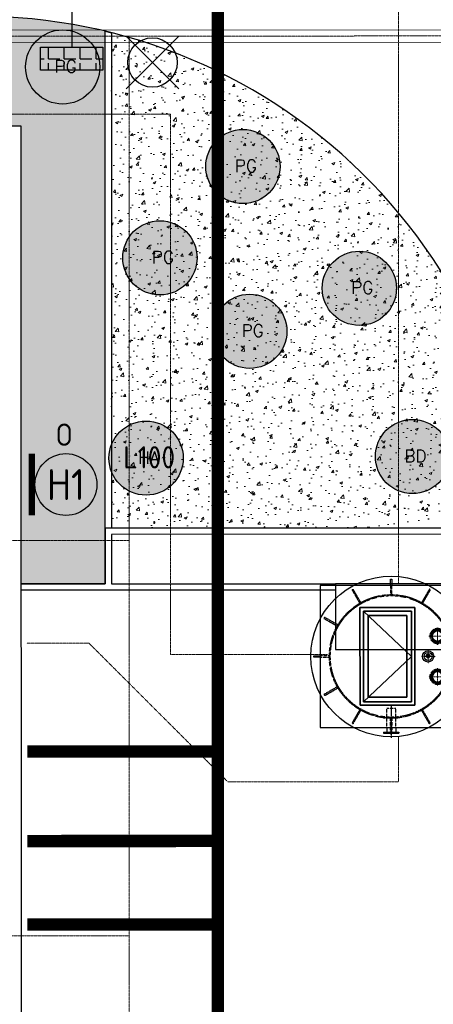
# Model space of a CAD drawing. Header units: metres. Extents: x -270273 to 328371, y -146885 to 591473.
# Tile 259 of 473: x -153626 to -146941, y 408550 to 424484. Entities that reach past the tile are written whole.
import ezdxf
from ezdxf.enums import TextEntityAlignment as Align
from ezdxf.lldxf.tags import DXFTag

# ---------------------------------------------------------------- set-up
doc = ezdxf.new("R2010")
doc.units = ezdxf.units.M
doc.header["$PDMODE"] = 1
for name, pattern in [('CENTER2', [1.125, 0.75, -0.125, 0.125, -0.125]), ('DASHED', [19.05, 12.7, -6.35]), ('HIDDEN', [0.375, 0.25, -0.125]), ('RI-AWZI_TERREINRIOLERING', [19.8, 6, -1.8, 2.4, -1.8, 1.8, -1.8, 2.4, -1.8]), ('Tauw_Center2', [6.499, 4, -0.833, 0.833, -0.833]), ('Tauw_HIDDEN3', [2.8, 2, -0.8])]:
    doc.linetypes.add(name, pattern=pattern)
doc.layers.get('0').update_dxf_attribs({"color": 151})
for name, color, linetype, lineweight in [('B-CO-BC-BETONVORM-G', 50, 'Continuous', 18), ('B-XX-RI-AWZI_TERREINRIOLERING-G', 211, 'RI-AWZI_TERREINRIOLERING', 18), ('B-XX-VH-VERHARDING-V', 253, 'Continuous', 18), ('HARTLIJN', 7, 'CENTER2', 18), ('STREEP', 7, 'HIDDEN', 50)]:
    doc.layers.add(name, color=color, linetype=linetype, lineweight=lineweight)
for name, color, linetype in [('B-ME-IE-VERLICHTING-G', 253, 'Continuous'), ('B-XX-GR-SIERPLANTEN-G', 210, 'Continuous'), ('B-XX-OG-BEBOUWING-G', 1, 'Continuous'), ('B-XX-RI-AWZI_BEDRIJFSWATER-G_HDSR', 150, 'HDSR_Bedrijfswater'), ('B-XX-VH-KANTVERHARDING-G', 253, 'Continuous'), ('ME_N_A_EB00----betonplaat~-_-----', 135, 'Continuous'), ('ME_N_A_EB00----kunstof-put~-_-----', 135, 'Continuous'), ('ME_N_A_EL990---L__PE-FM125_pn10~W_-----', 135, 'Continuous'), ('ME_N_D_EL995---A__GY-draaipot~-_-----', 135, 'Continuous'), ('ME_N_D_EL995---A__GY-straatpot~-_-----', 135, 'Continuous'), ('ME_N_H_EB00----kunstof-put~-_-----', 135, 'Tauw_HIDDEN3'), ('ME_N_H_EL990---L__PE-FM125_pn10~-_-----', 135, 'Tauw_HIDDEN3'), ('ME_N_N_-L990---L__PE-FM125_pn10~C_-----', 135, 'Tauw_Center2'), ('ZU_N_A_EB00---hALU_LUIK1om~-_-----', 7, 'Continuous'), ('ZU_N_A_EB00---hALU_LUIK_DUN~-_-----', 7, 'Continuous'), ('ZU_N_H_EB00--E-BETON~-_-----', 7, 'Tauw_HIDDEN3')]:
    doc.layers.add(name, color=color, linetype=linetype)
doc.layers.add('B-XX-KL-ELEKTRA-G_HDSR', color=190, linetype='HDSR_Elektra', transparency=0.5)
doc.styles.add('100 ROMANS 2 MM KONINGSSTAL', font='romans.shx', dxfattribs={"height": 0.2})
doc.styles.add('BURO-018', font='Isocp.shx', dxfattribs={"height": 360})
doc.styles.add('BURO-025', font='Isocp.shx', dxfattribs={"height": 500})
doc.styles.get("Standard").update_dxf_attribs({"font": 'iv-font.shx'})
tags = doc.linetypes.add('HDSR_Bedrijfswater', pattern='A,25,-2,["BW",Standard,S=1.5,R=0,X=0,Y=-0.75],-5', length=32).pattern_tags.tags
tags[6] = DXFTag(74, 10)
tags = doc.linetypes.add('HDSR_Elektra', pattern='A,25,-2,["E",Standard,S=1.5,R=0,X=0,Y=-0.75],-4', length=31).pattern_tags.tags
tags[6] = DXFTag(74, 10)
pattern_1 = [(50.0124, (-169787.06, 422764.22), (455.47, -39.749), [47.625, -523.875]), (355.0124, (-169787.06, 422764.22), (-88.21, 477.6226), [38.1, -419.1]), (100.4634, (-169749.1, 422760.9), (367.262, 437.871), [40.475, -445.225]), (46.1966, (-169787.1, 422891.2), (677.72, -104.959), [71.437, -785.812]), (96.648, (-169730.6, 422882.5), (593.377, 618.692), [60.712, -667.837]), (351.1964, (-169787.1, 422891.2), (593.378, 618.691), [57.15, -628.65]), (21.0124, (-169723.58, 422859.5), (379.0925, -255.582), [47.625, -523.875]), (326.0124, (-169723.6, 422859.5), (154.4055, 460.503), [38.1, -419.1]), (71.4638, (-169692, 422838.2), (533.497, 204.9225), [40.475, -445.225]), (37.5124, (-169787.06, 422764.22), (7.6758, 211.3893), [0, -414.02, 0, -425.45, 0, -420.6875]), (7.5124, (-169787.06, 422764.22), (166.995, 250.4875), [0, -242.57, 0, -404.495, 0, -160.3375]), (327.5124, (-169928.66, 422764.2), (338.9796, -14.2486), [0, -158.75, 0, -495.3, 0, -657.225]), (317.5124, (-169992.16, 422764.18), (370.3092, 63.6463), [0, -206.375, 0, -328.93, 0, -466.725])]

# ---------------------------------------------------------------- blocks, each defined once
blk = doc.blocks.new('SPT')
for radius in [95, 83]:
    blk.add_circle((0, 0), radius)
blk.add_point((0, 0))
at = {"layer": 'HARTLIJN'}
for p, q in [((-140, 0), (140, 0)), ((0, 140), (0, -140))]:
    blk.add_line(p, q, dxfattribs=at)
at = {"layer": 'STREEP'}
blk.add_circle((0, 0), 115, dxfattribs=at)
blk = doc.blocks.new('TBT')
for p, q in [((-35, 0), (-24, 5)), ((-10, -26), (-10, 16)), ((-10, 16), (10, 16)), ((10, 16), (10, -26)), ((35, 0), (24, 5)), ((10, -26), (-10, -26))]:
    blk.add_line(p, q)
for radius in [91, 65]:
    blk.add_circle((0, 0), radius)
for radius, start, end in [(35, 180, 0), (25, 11.5997, 168.4003)]:
    blk.add_arc((0, 0), radius, start, end)
blk.add_point((0, 0))
blk.add_trace([(10, 6), (-10, 6), (10, -6), (-10, -6)])
at = {"layer": 'HARTLIJN'}
for p, q in [((-115, 0), (115, 0)), ((0, 115), (0, -115))]:
    blk.add_line(p, q, dxfattribs=at)
blk = doc.blocks.new('A$C4BD66D47')
at = {"layer": 'ME_N_A_EB00----betonplaat~-_-----'}
for points in [[(-1150, -1160), (1150, -1160), (1150, 1140), (-1150, 1140)], [(-250, -670), (375, -670), (375, 650), (-250, 650)]]:
    blk.add_lwpolyline(points, close=True, dxfattribs=at)
at = {"layer": 'ME_N_A_EB00----kunstof-put~-_-----', "flags": 128}
for points in [[(10, 1230), (10, 1240), (-10, 1240), (-10, 1230)], [(-1150, 0), (-1250, 0), (-1250, -20), (-1150, -20)], [(1150, 0), (1250, 0), (1250, -20), (1150, -20)], [(10, -1160), (10, -1260), (-10, -1260), (-10, -1160)]]:
    blk.add_lwpolyline(points, dxfattribs=at)
at = {"layer": 'ME_N_A_EB00----kunstof-put~-_-----'}
blk.add_circle((0, -10), 1300, dxfattribs=at)
at = {"layer": 'ME_N_A_EL990---L__PE-FM125_pn10~W_-----'}
for p, q in [((125, 1230), (-125, 1230)), ((-125, 1214), (-125, 1230)), ((125, 1214), (-125, 1214)), ((91, 1233), (-92, 1233)), ((-72, 1194), (-72, 1214)), ((-72, 1140), (-72, 1194)), ((72, 1194), (72, 1214)), ((72, 1140), (72, 1194)), ((125, 1214), (125, 1230))]:
    blk.add_line(p, q, dxfattribs=at)
for p in [(0, 1233), (0, 833)]:
    blk.add_point(p, dxfattribs=at)
at = {"layer": 'ME_N_H_EB00----kunstof-put~-_-----'}
for points in [[(10, 1230), (10, 990), (-10, 990), (-10, 1230)], [(-1150, 0), (-1000, 0), (-1000, -20), (-1150, -20)], [(1150, 0), (1000, 0), (1000, -20), (1150, -20)], [(10, -1160), (10, -1010), (-10, -1010), (-10, -1160)]]:
    blk.add_lwpolyline(points, dxfattribs=at)
for points in [[(-506, 853), (-488, 863), (-613, 1079), (-631, 1069)], [(491, 861), (509, 851), (634, 1068), (616, 1078)], [(-871, 481), (-861, 499), (-1078, 624), (-1088, 606)], [(861, 499), (871, 481), (1088, 606), (1078, 624)], [(-861, -519), (-871, -501), (-1088, -626), (-1078, -644)], [(871, -501), (861, -519), (1078, -644), (1088, -626)], [(-491, -881), (-509, -871), (-634, -1088), (-616, -1098)], [(509, -871), (491, -881), (616, -1098), (634, -1088)]]:
    blk.add_lwpolyline(points, close=True, dxfattribs=at)
for radius in [1000, 985]:
    blk.add_circle((0, -10), radius, dxfattribs=at)
at = {"layer": 'ME_N_H_EL990---L__PE-FM125_pn10~-_-----'}
for p, q in [((-72, 1140), (-72, 833)), ((72, 1140), (72, 833)), ((-125, 991), (125, 991)), ((-125, 991), (-125, 975)), ((-125, 975), (125, 975)), ((125, 991), (125, 975)), ((-72, 833), (72, 833))]:
    blk.add_line(p, q, dxfattribs=at)
at = {"layer": 'ME_N_N_-L990---L__PE-FM125_pn10~C_-----'}
blk.add_line((0, 792), (0, 1310), dxfattribs=at)
at = {"layer": 'ZU_N_A_EB00---hALU_LUIK1om~-_-----', "flags": 128}
blk.add_lwpolyline([(505, 780), (-380, 780), (-380, -800), (505, -800), (505, 780)], dxfattribs=at)
at = {"layer": 'ZU_N_A_EB00---hALU_LUIK_DUN~-_-----', "flags": 128}
blk.add_lwpolyline([(-325, -745), (450, -745), (450, 725), (-325, 725)], close=True, dxfattribs=at)
blk.add_lwpolyline([(450, -745), (-325, -10), (450, 725)], dxfattribs=at)
at = {"layer": 'ZU_N_H_EB00--E-BETON~-_-----', "flags": 128}
blk.add_lwpolyline([(-250, -670), (375, -670), (375, 650), (-250, 650), (-250, -670)], dxfattribs=at)
at = {"layer": 'ME_N_D_EL995---A__GY-draaipot~-_-----'}
blk.add_blockref('TBT', (-596, -10), dxfattribs=at)
at = {"layer": 'ME_N_D_EL995---A__GY-straatpot~-_-----', "xscale": -1, "rotation": 180}
blk.add_blockref('SPT', (-748, 320), dxfattribs=at)
at = {"layer": 'ME_N_D_EL995---A__GY-straatpot~-_-----'}
blk.add_blockref('SPT', (-748, -340), dxfattribs=at)
blk = doc.blocks.new('E00525')
at = {"linetype": 'ByBlock'}
h = blk.add_hatch(dxfattribs=at)
h.set_pattern_fill('ANGLE', color=0, scale=0.184386, style=0)
h.set_pattern_definition([(360, (-37.6733, -34.0193), (6e-17, 1.287937), [0.93668, -0.351256]), (90, (-37.6733, -34.0193), (-1.287937, 1e-16), [0.93668, -0.351256])])
edge = h.paths.add_edge_path()
edge.add_line((-2.523, 2.863), (2.523, 2.863))
edge.add_line((2.523, 2.863), (2.523, 1))
edge.add_line((2.523, 1), (-2.523, 1))
edge.add_line((-2.523, 1), (-2.523, 2.863))
h = blk.add_hatch(color=0, dxfattribs=at)
edge = h.paths.add_edge_path()
edge.add_line((-2.523, 2.863), (2.523, 2.863))
edge.add_line((2.523, 2.863), (2.523, 1))
edge.add_line((2.523, 1), (-2.523, 1))
edge.add_line((-2.523, 1), (-2.523, 2.863))
at = {"color": 0, "linetype": 'ByBlock'}
for p, q in [((-1.768, 14.386), (1.768, 10.851)), ((1.768, 14.386), (-1.768, 10.851)), ((0, 10.097), (0, 2.863))]:
    blk.add_line(p, q, dxfattribs=at)
blk.add_lwpolyline([(-2.523, 2.863), (2.523, 2.863), (2.523, 1), (-2.523, 1)], close=True, dxfattribs=at)
blk.add_circle((0, 12.618), 2.5, dxfattribs=at)
at = {"color": 0, "linetype": 'ByBlock', "style": 'BURO-018'}
for tag, p in [('E_GKAST', (0, 20.618)), ('E_GROEP', (0, 17.618)), ('E_SGROEP', (4.5, 17.618)), ('E_ARMCODE', (0, 12.618)), ('E_SLET', (4.5, 11.618))]:
    blk.add_attdef(tag, text='', height=1.8, dxfattribs=at).set_placement(p, align=Align.MIDDLE)
blk = doc.blocks.new('E00172')
at = {"color": 0, "linetype": 'Continuous', "const_width": 0.5}
blk.add_lwpolyline([(-2.5, 0.75), (2.5, 0.75)], dxfattribs=at)
at = {"color": 0, "linetype": 'Continuous'}
blk.add_circle((0, 3.5), 2.5, dxfattribs=at)
at = {"color": 0, "linetype": 'Continuous', "style": 'BURO-018'}
for tag, p in [('E_GKAST', (0, 11.5)), ('E_GROEP', (0, 8.5)), ('E_SGROEP', (4.5, 8.5)), ('E_ARMCODE', (0, 3.5)), ('E_SLET', (4.5, 2.5))]:
    blk.add_attdef(tag, text='', height=1.8, dxfattribs=at).set_placement(p, align=Align.MIDDLE)
blk = doc.blocks.new('prunus laag')
at = {"layer": 'B-XX-GR-SIERPLANTEN-G'}
h = blk.add_hatch(color=116, dxfattribs=at)
edge = h.paths.add_edge_path()
edge.add_arc((0, 0), 0.6, -97.4699, 262.5301)
at = {"layer": 'B-XX-GR-SIERPLANTEN-G', "color": 116}
blk.add_circle((0, 0), 0.6, dxfattribs=at)
at = {"layer": 'B-XX-GR-SIERPLANTEN-G', "color": 7, "insert": (-0.132, 0.11), "char_height": 0.2, "attachment_point": 1, "style": '100 ROMANS 2 MM KONINGSSTAL'}
blk.add_mtext_dynamic_manual_height_columns('PG', width=1.24572, gutter_width=1, heights=[0], dxfattribs=at)
blk = doc.blocks.new('buddleja')
at = {"layer": 'B-XX-GR-SIERPLANTEN-G'}
h = blk.add_hatch(color=150, dxfattribs=at)
edge = h.paths.add_edge_path()
edge.add_arc((0, 0), 0.6, 0, 360)
at = {"layer": 'B-XX-GR-SIERPLANTEN-G', "color": 150}
blk.add_circle((0, 0), 0.6, dxfattribs=at)
at = {"layer": 'B-XX-GR-SIERPLANTEN-G', "color": 7, "insert": (-0.132, 0.109), "char_height": 0.2, "attachment_point": 1, "style": '100 ROMANS 2 MM KONINGSSTAL'}
blk.add_mtext_dynamic_manual_height_columns('BD', width=1.24572, gutter_width=1, heights=[0], dxfattribs=at)
blk = doc.blocks.new('hydrangea')
at = {"layer": 'B-XX-GR-SIERPLANTEN-G'}
h = blk.add_hatch(color=254, dxfattribs=at)
edge = h.paths.add_edge_path()
edge.add_arc((0, 0), 0.6, -97.4699, 262.5301)
at = {"layer": 'B-XX-GR-SIERPLANTEN-G', "color": 7}
blk.add_circle((0, 0), 0.6, dxfattribs=at)
at = {"layer": 'B-XX-GR-SIERPLANTEN-G', "color": 7, "insert": (-0.132, 0.109), "char_height": 0.2, "attachment_point": 1, "style": '100 ROMANS 2 MM KONINGSSTAL'}
blk.add_mtext_dynamic_manual_height_columns('HA', width=1.24572, gutter_width=1, heights=[0], dxfattribs=at)

msp = doc.modelspace()

# ---------------------------------------------------------------- hatches: boundary and pattern name
at = {"layer": 'B-XX-VH-VERHARDING-V'}
h = msp.add_hatch(dxfattribs=at)
h.set_pattern_fill('AR-CONC', color=256, scale=2.5, angle=-97.4574917, style=0)
h.set_pattern_definition(pattern_1)
h.paths.add_polyline_path([(-169787.0596, 422764.2242), (-153607.0599, 422767.7214), (-153605.4577, 415354.9702), (-152242.3525, 415355.2649), (-152242.5473, 416256.6159), (-152244.2843, 424292.8367, 0.0589768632), (-154324.7907, 424539.2529), (-170657.4435, 424540.4622), (-170657.1267, 423074.7739, -0.1424682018), (-170656.8669, 421872.9148), (-170655.7955, 416916.0685), (-170655.601, 416016.0685), (-169785.601, 416016.2566)])
h = msp.add_hatch(dxfattribs=at)
h.set_pattern_fill('AR-CONC', color=256, scale=2.5, angle=-97.4574917, style=0)
h.set_pattern_definition(pattern_1)
edge = h.paths.add_edge_path()
edge.add_line((-152143.8725, 424273.3898), (-152142.1323, 416255.2866))
edge.add_line((-152142.1323, 416255.2866), (-145471.7394, 416258.0794))
edge.add_arc((-154296.0068, 415697.227), 8842.0728, 3.63671112, 75.9128766)

# ---------------------------------------------------------------- linework, layer by layer
at = {"layer": 'B-ME-IE-VERLICHTING-G'}
msp.add_lwpolyline([(-151055.7727, 424215.1992), (-151904.1107, 423367.2957), (-151479.9417, 423791.2474), (-151903.8935, 424215.4164), (-151055.99, 423367.0785)], dxfattribs=at)
msp.add_circle((-151479.9417, 423791.2474), 399.808, dxfattribs=at)
at = {"layer": 'B-XX-KL-ELEKTRA-G_HDSR', "linetype": 'DASHED', "const_width": 200}
for points in [[(-150426.1916, 426928.8954), (-150421.6987, 406179.8527), (-153895.1058, 406179.1006)], [(-150423.0982, 412642.8118), (-153501.503, 412642.1454)], [(-150422.7825, 411192.812), (-153501.1896, 411192.1454)], [(-150422.4919, 409842.8118), (-153500.8978, 409842.1455)]]:
    msp.add_lwpolyline(points, dxfattribs=at)
at = {"layer": 'B-XX-OG-BEBOUWING-G'}
msp.add_lwpolyline([(-169787.0596, 422764.2242), (-153607.0599, 422767.7214), (-153603.4114, 405887.7218), (-152513.4114, 405887.9574), (-152511.4408, 396770.9576), (-169221.4398, 396764.3458), (-169222.795, 403034.3457), (-170761.561, 403034.0131), (-170765.0515, 413474.0126), (-169775.0516, 413474.2265), (-169787.0596, 422764.2242)], dxfattribs=at)
msp.add_lwpolyline([(-169787.0596, 422764.2242), (-153607.0599, 422767.7214), (-153603.4114, 405887.7218), (-152513.4114, 405887.9574), (-152511.4408, 396770.9576), (-169221.4398, 396764.3458), (-169222.795, 403034.3457), (-170761.561, 403034.0131), (-170765.0515, 413474.0126), (-169775.0516, 413474.2265), (-169787.0596, 422764.2242)], dxfattribs=at)
for points in [[(-148521.262, 415356.0692), (-148521.0315, 414289.7412), (-146182.7278, 414290.2467), (-146182.9583, 415356.5746)], [(-148125.9254, 414969.2796), (-147240.9254, 414969.4709), (-147240.5839, 413389.471), (-148125.5839, 413389.2797)], [(-148070.9135, 414914.2915), (-147295.9135, 414914.459), (-147295.5958, 413444.4591), (-148070.5958, 413444.2916)], [(-147995.8973, 414839.3077), (-147370.8973, 414839.4428), (-147370.612, 413519.4429), (-147995.612, 413519.3078)]]:
    msp.add_lwpolyline(points, close=True, dxfattribs=at)
at = {"layer": 'B-XX-OG-BEBOUWING-G', "flags": 128}
msp.add_lwpolyline([(-148070.5958, 413444.2916), (-147295.7547, 414179.4591), (-148070.9135, 414914.2915)], dxfattribs=at)
at = {"layer": 'B-XX-RI-AWZI_BEDRIJFSWATER-G_HDSR', "flags": 128}
msp.add_lwpolyline([(-8127.9621, 430015.4247), (-131675.6219, 429944.8537), (-150444.7431, 429940.7968), (-150443.1247, 422453.5262), (-150438.4747, 400940.2764), (-152426.5822, 400939.8466)], dxfattribs=at)
at = {"layer": 'B-XX-RI-AWZI_TERREINRIOLERING-G'}
msp.add_line((-153982.2699, 416054.5235), (-151856.154, 416054.7974), dxfattribs=at)
for points in [[(-147502.1199, 415361.0272), (-147505.239, 429791.4322), (-132822.8806, 429794.6057)], [(-142887.8506, 424221.9854), (-171980.337, 424212.9348)], [(-151852.1391, 397479.9835), (-151857.9187, 424219.1948)], [(-181305.3515, 422950.9002), (-151191.3324, 422957.4092)], [(-151191.3324, 422957.4092), (-151189.4417, 414210.1271)], [(-151189.4417, 414210.1271), (-148651.8713, 414210.7786)], [(-153980.8877, 409659.5236), (-151854.7718, 409659.9635)]]:
    msp.add_lwpolyline(points, dxfattribs=at)
at = {"layer": 'B-XX-RI-AWZI_TERREINRIOLERING-G', "linetype": 'Continuous'}
for points in [[(-142870.7245, 424321.9907), (-171993.0829, 424312.9308)], [(-142870.6623, 424121.9907), (-171992.9944, 424112.9309)]]:
    msp.add_lwpolyline(points, dxfattribs=at)
at = {"layer": 'B-XX-RI-AWZI_TERREINRIOLERING-G', "flags": 128}
msp.add_lwpolyline([(-147501.5859, 412890.4481), (-147501.426, 412150.668), (-150262.6369, 412150.1898), (-152510.0258, 414396.6073), (-153510.0258, 414396.3912)], dxfattribs=at)
at = {"layer": 'B-XX-VH-KANTVERHARDING-G'}
msp.add_lwpolyline([(-146183.376, 415355.6033), (-145460.4403, 415358.084, 0.4264570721), (-154324.7907, 424539.2529), (-172125.6511, 424540.5709), (-172125.6511, 424540.5709, 0.4158503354), (-177136.1416, 419523.1939), (-177123.9403, 416014.6704)], format="xyb", dxfattribs=at)
for points in [[(-152242.5473, 416256.616), (-152244.2854, 424297.9647), (-152143.8725, 424273.3898), (-152142.1323, 416255.2866)], [(-152242.17, 415355.2649), (-152242.547, 416255.2446), (-145471.7393, 416258.0794), (-145465.9521, 416158.0818), (-152142.5049, 416155.2863), (-152142.17, 415355.2868)], [(-145473.3799, 416258.079), (-152242.5468, 416255.2446), (-152242.1699, 415355.2449)], [(-145468.3618, 416158.0813), (-152142.5049, 416155.2865), (-152142.17, 415355.2868)], [(-152242.17, 415355.2649), (-153605.4577, 415354.9702)], [(-153605.4577, 415354.9702), (-152242.17, 415355.2649), (-152242.17, 415355.2649)], [(-152142.17, 415355.2865), (-148521.262, 415356.0692)], [(-153605.4361, 415254.9702), (-148521.2403, 415256.0692)]]:
    msp.add_lwpolyline(points, dxfattribs=at)

# ---------------------------------------------------------------- block references
at = {"layer": 'B-CO-BC-BETONVORM-G', "rotation": 180.0123841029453}
msp.add_blockref('A$C4BD66D47', (-147620.7525, 414169.2858), dxfattribs=at)
at = {"layer": 'B-ME-IE-VERLICHTING-G'}
ref = msp.add_blockref('E00525', (-152784.9771, 423465.4037), dxfattribs=dict(at, xscale=199.9999999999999, yscale=199.9999999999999, zscale=199.9999999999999, rotation=0.01240638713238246))
ref.add_attrib('E_SGROEP', 'Q5-3', dxfattribs={"layer": '0', "color": 1, "linetype": 'ByBlock', "height": 360, "rotation": 0.01240505, "style": 'BURO-018'}).set_placement((-153807.9845, 425405.3427), align=Align.MIDDLE)
ref.add_attrib('E_GKAST', 'L100', dxfattribs={"layer": '0', "color": 1, "linetype": 'ByBlock', "height": 360, "rotation": 0.01240505, "style": 'BURO-018'}).set_placement((-153835.1108, 426331.5476), align=Align.MIDDLE)
ref.add_attrib('E_GROEP', '145-F2', dxfattribs={"layer": '0', "color": 1, "linetype": 'ByBlock', "height": 360, "rotation": 0.01240505, "style": 'BURO-018'}).set_placement((-154082.3629, 425864.7685), align=Align.MIDDLE)
ref.add_attrib('E_SLET', 'O', dxfattribs={"layer": '0', "color": 1, "linetype": 'ByBlock', "height": 360, "rotation": 0.01240505, "style": 'BURO-018'}).set_placement((-151885.4802, 425789.256), align=Align.MIDDLE)
ref = msp.add_blockref('E00172', (-153579.1452, 416961.8353), dxfattribs=dict(at, xscale=199.9999999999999, yscale=199.9999999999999, zscale=199.9999999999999, rotation=269.9350771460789))
ref.add_attrib('E_ARMCODE', 'H1', dxfattribs={"layer": '0', "color": 2, "linetype": 'Continuous', "height": 500, "rotation": 0.01240505, "style": 'BURO-025'}).set_placement((-152879.1456, 416961.0421), align=Align.MIDDLE)
ref.add_attrib('E_SLET', 'O', dxfattribs={"layer": '0', "color": 1, "linetype": 'Continuous', "height": 360, "rotation": 0.01240505, "style": 'BURO-018'}).set_placement((-152907.0628, 417768.6734), align=Align.MIDDLE)
ref.add_attrib('E_GROEP', '.', dxfattribs={"layer": '0', "color": 1, "linetype": 'Continuous', "height": 360, "rotation": 0.01240505, "style": 'BURO-018'}).set_placement((-151879.1463, 416959.9089), align=Align.MIDDLE)
ref.add_attrib('E_GKAST', 'L100', dxfattribs={"layer": '0', "color": 1, "linetype": 'Continuous', "height": 360, "rotation": 0.01240505, "style": 'BURO-018'}).set_placement((-151532.7998, 417401.9384), align=Align.MIDDLE)
ref.add_attrib('E_SGROEP', '.', dxfattribs={"layer": '0', "color": 1, "linetype": 'Continuous', "height": 360, "rotation": 0.01240505, "style": 'BURO-018'}).set_placement((-151450.8004, 416501.3659), align=Align.MIDDLE)
at = {"layer": 'B-XX-GR-SIERPLANTEN-G', "xscale": 1000, "yscale": 1000, "zscale": 1000, "rotation": 0.01238424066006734}
for name, p in [('prunus laag', (-152931.0066, 423719.1804)), ('prunus laag', (-150018.1774, 422107.9121)), ('prunus laag', (-151360.2129, 420630.0602)), ('prunus laag', (-148136.9262, 420137.2175)), ('prunus laag', (-149907.9182, 419441.0481)), ('hydrangea', (-151582.9934, 417389.1688)), ('buddleja', (-147277.5407, 417414.7167))]:
    msp.add_blockref(name, p, dxfattribs=at)

doc.saveas('drawing.dxf')
